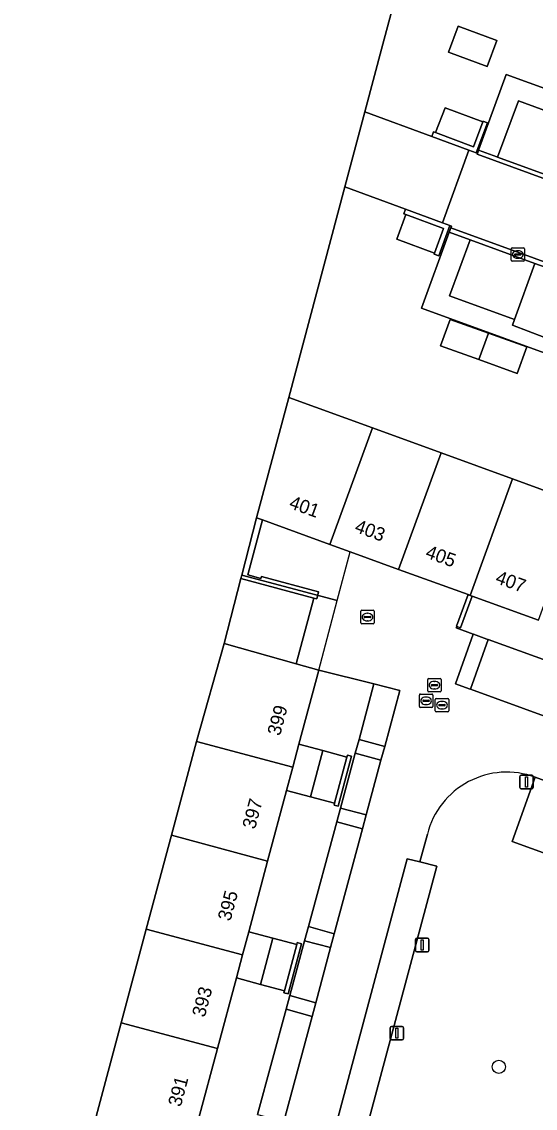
# Model space of a CAD drawing. Extents: x 155275 to 156265, y 382654 to 383635.
# Drawn here: x 155842.7 to 155880.8, y 383415.9 to 383496.5 of the extents above; entities that cross this region are included whole.
import ezdxf

# ---------------------------------------------------------------- set-up
doc = ezdxf.new("R2010")
doc.units = 0
for name, color, linetype in [('IMGEO_Boom', 7, 'Continuous'), ('IMGEO_Erf', 7, 'Continuous'), ('IMGEO_Groenvoorziening', 7, 'Continuous'), ('IMGEO_Kolk', 7, 'Continuous'), ('IMGEO_Lichtmast', 7, 'Continuous'), ('IMGEO_Meer_plas_ven_vijver', 7, 'Continuous'), ('IMGEO_Muur', 7, 'Continuous'), ('IMGEO_Pand', 7, 'Continuous'), ('IMGEO_Pand_nummerreeks', 7, 'Continuous'), ('IMGEO_Pand_overbouw', 7, 'Continuous'), ('IMGEO_Parkeervlak_halfverhard', 7, 'Continuous'), ('IMGEO_Parkeervlak_open', 7, 'Continuous'), ('IMGEO_Rijbaan_lokaal_open', 7, 'Continuous'), ('IMGEO_Rioolput', 7, 'Continuous'), ('IMGEO_Verkeersbordpaal', 7, 'Continuous'), ('IMGEO_Voetpad_op_trap', 7, 'Continuous'), ('IMGEO_Voetpad_open', 7, 'Continuous')]:
    doc.layers.add(name, color=color, linetype=linetype)

msp = doc.modelspace()

# ---------------------------------------------------------------- linework, layer by layer
at = {"layer": 'IMGEO_Boom'}
msp.add_circle((155878.07, 383418.995), 0.489, dxfattribs=at)
at = {"layer": 'IMGEO_Erf'}
for points in [[(155871.642, 383502.955), (155869.474, 383494.842), (155868.139, 383489.845), (155873.1, 383488.008), (155873.225, 383488.346), (155873.375, 383488.29), (155874.077, 383490.121), (155876.875, 383489.095), (155876.894, 383489.148), (155877.232, 383489.022), (155876.4, 383486.786), (155876.484, 383486.755), (155876.568, 383486.988), (155878.617, 383492.607), (155908.789, 383481.67), (155911.546, 383489.252), (155912.368, 383491.516), (155912.138, 383491.599), (155905.191, 383494.116), (155898.245, 383496.633)], [(155902.985, 383464.117), (155872.322, 383475.283), (155874.39, 383480.913), (155874.503, 383481.222), (155874.55, 383481.35), (155874.438, 383481.391), (155873.611, 383479.16), (155873.273, 383479.285), (155873.294, 383479.342), (155870.5, 383480.378), (155871.177, 383482.218), (155871.027, 383482.273), (155871.152, 383482.611), (155866.652, 383484.282), (155862.477, 383468.656), (155868.695, 383466.391), (155873.783, 383464.538), (155879.076, 383462.61), (155884.15, 383460.761)], [(155881.015, 383452.128), (155876.097, 383453.913), (155875.222, 383451.57), (155874.953, 383451.67), (155874.907, 383451.55), (155876.174, 383451.101), (155876.196, 383451.093), (155877.179, 383450.719), (155877.273, 383450.685), (155883.089, 383448.587)], [(155860.173, 383415.474), (155862.282, 383423.27), (155862.555, 383424.282), (155863.658, 383428.357), (155863.941, 383429.407), (155866.041, 383437.17), (155866.318, 383438.192), (155867.418, 383442.261), (155867.696, 383443.289), (155868.807, 383447.397), (155864.702, 383448.427), (155863.233, 383442.935), (155865.016, 383442.458), (155866.799, 383441.98), (155866.837, 383442.121), (155867.146, 383442.038), (155866.153, 383438.328), (155865.844, 383438.411), (155865.882, 383438.551), (155864.098, 383439.028), (155862.315, 383439.505), (155860.913, 383434.265), (155859.51, 383429.024), (155861.294, 383428.547), (155863.077, 383428.07), (155863.114, 383428.21), (155863.423, 383428.127), (155862.431, 383424.418), (155862.122, 383424.5), (155862.159, 383424.641), (155860.376, 383425.118), (155858.593, 383425.595), (155857.191, 383420.356), (155855.789, 383415.117)]]:
    msp.add_lwpolyline(points, dxfattribs=at)
for points in [[(155874.339, 383494.25), (155875.053, 383496.198), (155877.925, 383495.124), (155877.194, 383493.199)], [(155879.423, 383470.435), (155876.595, 383471.455), (155873.752, 383472.481), (155874.461, 383474.437), (155877.301, 383473.414), (155880.14, 383472.392)]]:
    msp.add_lwpolyline(points, close=True, dxfattribs=at)
at = {"layer": 'IMGEO_Groenvoorziening'}
for points in [[(155883.106, 383477.734), (155880.744, 383478.596), (155879.231, 383474.437), (155879.073, 383474.004), (155881.417, 383473.127), (155881.59, 383473.598)], [(155883.117, 383448.577), (155883.089, 383448.587), (155877.273, 383450.685), (155875.968, 383447), (155881.729, 383444.908)], [(155870.717, 383446.913), (155868.807, 383447.397), (155867.696, 383443.289), (155869.601, 383442.768)], [(155869.325, 383441.741), (155867.418, 383442.261), (155866.318, 383438.192), (155868.231, 383437.681)], [(155867.958, 383436.664), (155866.041, 383437.17), (155863.941, 383429.407), (155865.857, 383428.863)], [(155865.587, 383427.859), (155863.658, 383428.357), (155862.555, 383424.282), (155864.482, 383423.759)], [(155864.208, 383422.741), (155862.282, 383423.27), (155860.173, 383415.474), (155862.112, 383414.956)]]:
    msp.add_lwpolyline(points, close=True, dxfattribs=at)
for points in [[(155931.778, 383421.903), (155923.927, 383424.762), (155922.217, 383420.011), (155912.87, 383423.424), (155914.567, 383428.179), (155911.617, 383429.223), (155909.906, 383424.483), (155905.257, 383426.173), (155906.955, 383430.938), (155904.001, 383432), (155902.298, 383427.261), (155895.131, 383429.874), (155896.829, 383434.627), (155892.614, 383436.152), (155890.894, 383431.425), (155879.048, 383435.702), (155880.759, 383440.484)], [(155872.77, 383436.255), (155872.219, 383434.198), (155873.469, 383433.892), (155865.944, 383405.816), (155861.011, 383387.475), (155859.727, 383387.82)]]:
    msp.add_lwpolyline(points, dxfattribs=at)
msp.add_arc((155878.661, 383434.786), 6.072, 69.78846, 166.00081, dxfattribs=at)
at = {"layer": 'IMGEO_Kolk'}
for p, q in [((155878.982, 383478.829), (155878.982, 383479.681)), ((155879.057, 383479.755), (155879.909, 383479.755)), ((155879.47, 383479.535), (155879.495, 383479.535)), ((155879.983, 383479.681), (155879.983, 383478.829)), ((155879.909, 383478.755), (155879.057, 383478.755)), ((155879.241, 383479.249), (155879.241, 383479.261)), ((155879.679, 383479.212), (155879.281, 383479.212)), ((155879.284, 383479.298), (155879.682, 383479.298)), ((155879.493, 383478.975), (155879.468, 383478.975)), ((155879.725, 383479.261), (155879.725, 383479.249))]:
    msp.add_line(p, q, dxfattribs=at)
for points in [[(155878.982, 383478.829), (155878.982, 383479.681)], [(155879.057, 383479.755), (155879.909, 383479.755)], [(155879.983, 383479.681), (155879.983, 383478.829)], [(155879.909, 383478.755), (155879.057, 383478.755)]]:
    msp.add_lwpolyline(points, dxfattribs=at)
for centre, radius, start, end in [((155879.059, 383479.679), 0.0765, 91.55205, 178.44795), ((155879.059, 383479.679), 0.0765, 91.55205, 178.44795), ((155879.907, 383479.679), 0.0765, 1.55205, 88.44795), ((155879.907, 383479.679), 0.0765, 1.55205, 88.44795), ((155879.059, 383478.831), 0.0765, 181.55205, 268.44795), ((155879.059, 383478.831), 0.0765, 181.55205, 268.44795), ((155879.281, 383479.258), 0.0403, 85.87752, 175.75265), ((155879.278, 383479.248), 0.0366, 178.93798, 274.71019), ((155879.682, 383479.255), 0.043, 264.86636, 352.45326), ((155879.686, 383479.26), 0.0386, 1.73085, 96.63898), ((155879.907, 383478.831), 0.0765, 271.55205, 358.44795), ((155879.907, 383478.831), 0.0765, 271.55205, 358.44795)]:
    msp.add_arc(centre, radius, start, end, dxfattribs=at)
for centre, major_axis, ratio, start_param, end_param in [((155879.469, 383479.255), (-0.387, 0.002), 0.722429, 4.712389, 7.853982), ((155879.494, 383479.255), (-0.39, 0.002), 0.717154, 1.570796, 4.712389)]:
    msp.add_ellipse(centre, major_axis=major_axis, ratio=ratio, start_param=start_param, end_param=end_param, dxfattribs=at)
at = {"layer": 'IMGEO_Lichtmast'}
for p, q in [((155879.624, 383439.728), (155879.624, 383440.528)), ((155879.624, 383440.528), (155879.624, 383439.728)), ((155879.724, 383440.628), (155880.514, 383440.628)), ((155880.514, 383440.628), (155879.724, 383440.628)), ((155880.614, 383440.528), (155880.614, 383439.728)), ((155880.614, 383439.728), (155880.614, 383440.528)), ((155880.514, 383439.628), (155879.724, 383439.628)), ((155879.724, 383439.628), (155880.514, 383439.628)), ((155871.892, 383427.637), (155871.892, 383428.437)), ((155871.892, 383428.437), (155871.892, 383427.637)), ((155871.992, 383428.537), (155872.782, 383428.537)), ((155872.782, 383428.537), (155871.992, 383428.537)), ((155872.882, 383428.437), (155872.882, 383427.637)), ((155872.882, 383427.637), (155872.882, 383428.437)), ((155872.782, 383427.537), (155871.992, 383427.537)), ((155871.992, 383427.537), (155872.782, 383427.537))]:
    msp.add_line(p, q, dxfattribs=at)
for points in [[(155880.044, 383440.503), (155880.194, 383440.503), (155880.194, 383439.753), (155880.044, 383439.753), (155880.044, 383440.503)], [(155872.312, 383428.412), (155872.462, 383428.412), (155872.462, 383427.662), (155872.312, 383427.662), (155872.312, 383428.412)]]:
    msp.add_lwpolyline(points, dxfattribs=at)
for centre, start, end in [((155879.724, 383440.528), 90, 180), ((155879.724, 383440.528), 90, 180), ((155880.514, 383440.528), 0, 90), ((155880.514, 383440.528), 360, 90), ((155879.724, 383439.728), 180, 270), ((155879.724, 383439.728), 180, 270), ((155880.514, 383439.728), 270, 0), ((155880.514, 383439.728), 270, 0), ((155871.992, 383428.437), 90, 180), ((155871.992, 383428.437), 90, 180), ((155872.782, 383428.437), 0, 90), ((155872.782, 383428.437), 360, 90), ((155871.992, 383427.637), 180, 270), ((155871.992, 383427.637), 180, 270), ((155872.782, 383427.637), 270, 0), ((155872.782, 383427.637), 270, 0)]:
    msp.add_arc(centre, 0.1, start, end, dxfattribs=at)
at = {"layer": 'IMGEO_Meer_plas_ven_vijver'}
for points in [[(155855.637, 383443.13), (155857.686, 383450.388), (155858.925, 383455.211), (155858.99, 383455.464), (155860.084, 383459.725), (155862.477, 383468.656), (155866.652, 383484.282), (155868.139, 383489.845), (155869.474, 383494.842), (155871.642, 383502.955)], [(155842.585, 383394.423), (155844.451, 383401.387), (155846.317, 383408.35), (155848.184, 383415.315), (155850.047, 383422.268), (155851.91, 383429.219), (155853.774, 383436.175), (155855.637, 383443.13)]]:
    msp.add_lwpolyline(points, dxfattribs=at)
at = {"layer": 'IMGEO_Muur'}
for points in [[(155877.232, 383489.022), (155876.894, 383489.148), (155876.875, 383489.095), (155876.188, 383487.249), (155873.375, 383488.29), (155873.225, 383488.346), (155873.1, 383488.008), (155875.853, 383486.989), (155876.4, 383486.786)], [(155874.438, 383481.391), (155873.886, 383481.596), (155871.152, 383482.611), (155871.027, 383482.273), (155871.177, 383482.218), (155873.976, 383481.179), (155873.294, 383479.342), (155873.273, 383479.285), (155873.611, 383479.16)], [(155860.447, 383455.362), (155860.411, 383455.227), (155859.445, 383455.486), (155860.537, 383459.561), (155860.084, 383459.725), (155858.99, 383455.464), (155858.925, 383455.211), (155864.345, 383453.759), (155864.558, 383453.702), (155864.697, 383454.224)], [(155876.097, 383453.913), (155875.947, 383453.968), (155875.796, 383454.022), (155874.922, 383451.682), (155874.953, 383451.67), (155875.222, 383451.57)], [(155866.799, 383441.98), (155865.882, 383438.551), (155865.844, 383438.411), (155866.153, 383438.328), (155867.146, 383442.038), (155866.837, 383442.121)], [(155863.077, 383428.07), (155862.159, 383424.641), (155862.122, 383424.5), (155862.431, 383424.418), (155863.423, 383428.127), (155863.114, 383428.21)]]:
    msp.add_lwpolyline(points, close=True, dxfattribs=at)
at = {"layer": 'IMGEO_Pand'}
for points in [[(155874.339, 383494.25), (155877.194, 383493.199), (155877.925, 383495.124), (155875.053, 383496.198)], [(155876.875, 383489.095), (155874.077, 383490.121), (155873.375, 383488.29), (155876.188, 383487.249)], [(155871.177, 383482.218), (155870.5, 383480.378), (155873.294, 383479.342), (155873.976, 383481.179)], [(155877.301, 383473.414), (155874.461, 383474.437), (155873.752, 383472.481), (155876.595, 383471.455)], [(155880.14, 383472.392), (155877.301, 383473.414), (155876.595, 383471.455), (155879.423, 383470.435)], [(155868.695, 383466.391), (155862.477, 383468.656), (155860.084, 383459.725), (155860.537, 383459.561), (155865.53, 383457.748)], [(155873.783, 383464.538), (155868.695, 383466.391), (155865.53, 383457.748), (155867.049, 383457.197), (155870.628, 383455.898)], [(155879.076, 383462.61), (155873.783, 383464.538), (155870.628, 383455.898), (155875.796, 383454.022), (155875.947, 383453.968)], [(155884.15, 383460.761), (155879.076, 383462.61), (155875.947, 383453.968), (155876.097, 383453.913), (155881.015, 383452.128)], [(155864.702, 383448.427), (155863.041, 383448.891), (155857.686, 383450.388), (155855.637, 383443.13), (155862.774, 383441.22), (155863.233, 383442.935)], [(155862.315, 383439.505), (155862.774, 383441.22), (155855.637, 383443.13), (155853.774, 383436.175), (155860.913, 383434.265)], [(155865.016, 383442.458), (155863.233, 383442.935), (155862.774, 383441.22), (155862.315, 383439.505), (155864.098, 383439.028)], [(155866.799, 383441.98), (155865.016, 383442.458), (155864.098, 383439.028), (155865.882, 383438.551)], [(155860.913, 383434.265), (155853.774, 383436.175), (155851.91, 383429.219), (155859.052, 383427.31), (155859.51, 383429.024)], [(155858.593, 383425.595), (155859.052, 383427.31), (155851.91, 383429.219), (155850.047, 383422.268), (155857.191, 383420.356)], [(155861.294, 383428.547), (155859.51, 383429.024), (155859.052, 383427.31), (155858.593, 383425.595), (155860.376, 383425.118)], [(155863.077, 383428.07), (155861.294, 383428.547), (155860.376, 383425.118), (155862.159, 383424.641)], [(155857.191, 383420.356), (155850.047, 383422.268), (155848.184, 383415.315), (155855.33, 383413.402), (155855.789, 383415.117)]]:
    msp.add_lwpolyline(points, close=True, dxfattribs=at)
at = {"layer": 'IMGEO_Pand_overbouw'}
for points in [[(155867.049, 383457.197), (155865.53, 383457.748), (155860.537, 383459.561), (155860.084, 383459.725), (155858.99, 383455.464), (155866.08, 383453.576)], [(155866.08, 383453.576), (155858.99, 383455.464), (155858.925, 383455.211), (155857.686, 383450.388), (155863.041, 383448.891), (155864.702, 383448.427)]]:
    msp.add_lwpolyline(points, close=True, dxfattribs=at)
at = {"layer": 'IMGEO_Parkeervlak_halfverhard'}
for points in [[(155880.759, 383440.484), (155879.048, 383435.702), (155890.894, 383431.425), (155892.614, 383436.152)], [(155865.944, 383405.816), (155873.469, 383433.892), (155872.219, 383434.198), (155871.28, 383434.428), (155863.739, 383406.316), (155858.859, 383388.052), (155859.727, 383387.82), (155861.011, 383387.475)]]:
    msp.add_lwpolyline(points, close=True, dxfattribs=at)
at = {"layer": 'IMGEO_Parkeervlak_open'}
for points in [[(155877.983, 383486.474), (155889.874, 383482.152), (155891.386, 383486.287), (155879.518, 383490.651)], [(155880.744, 383478.596), (155875.939, 383480.348), (155874.416, 383476.183), (155879.231, 383474.437)]]:
    msp.add_lwpolyline(points, close=True, dxfattribs=at)
at = {"layer": 'IMGEO_Rijbaan_lokaal_open'}
for points in [[(155906.597, 383475.695), (155876.459, 383486.689), (155876.484, 383486.755), (155876.4, 383486.786), (155875.853, 383486.989), (155873.886, 383481.596), (155874.438, 383481.391), (155874.55, 383481.35), (155874.503, 383481.222), (155905.15, 383470.07)], [(155881.729, 383444.908), (155875.968, 383447), (155875.859, 383447.04), (155874.858, 383447.4), (155876.174, 383451.101), (155874.907, 383451.55), (155874.953, 383451.67), (155874.922, 383451.682), (155875.796, 383454.022), (155870.628, 383455.898), (155867.049, 383457.197), (155865.53, 383457.748), (155860.537, 383459.561), (155859.445, 383455.486), (155860.411, 383455.227), (155860.447, 383455.362), (155864.697, 383454.224), (155864.558, 383453.702), (155864.345, 383453.759), (155863.041, 383448.891), (155864.702, 383448.427), (155868.807, 383447.397), (155870.717, 383446.913), (155869.601, 383442.768), (155869.325, 383441.741), (155868.231, 383437.681), (155867.958, 383436.664), (155865.857, 383428.863), (155865.587, 383427.859), (155864.482, 383423.759), (155864.208, 383422.741), (155862.112, 383414.956)], [(155880.759, 383440.484), (155892.614, 383436.152), (155896.829, 383434.627), (155904.001, 383432), (155906.955, 383430.938), (155911.617, 383429.223), (155914.567, 383428.179), (155923.927, 383424.762)], [(155859.727, 383387.82), (155858.859, 383388.052), (155863.739, 383406.316), (155871.28, 383434.428), (155872.219, 383434.198), (155872.77, 383436.255)]]:
    msp.add_lwpolyline(points, dxfattribs=at)
for points in [[(155889.874, 383482.152), (155877.983, 383486.474), (155877.917, 383486.498), (155876.568, 383486.988), (155876.484, 383486.755), (155876.459, 383486.689), (155906.597, 383475.695), (155906.718, 383476.024), (155906.443, 383476.124), (155903.924, 383477.045), (155892.209, 383481.303)], [(155874.503, 383481.222), (155874.39, 383480.913), (155875.939, 383480.348), (155880.744, 383478.596), (155883.106, 383477.734), (155894.845, 383473.453), (155897.206, 383472.592), (155904.28, 383470.012), (155905.029, 383469.739), (155905.15, 383470.07)]]:
    msp.add_lwpolyline(points, close=True, dxfattribs=at)
msp.add_arc((155878.661, 383434.786), 6.072, 69.78846, 166.00081, dxfattribs=at)
at = {"layer": 'IMGEO_Rioolput'}
for p, q in [((155867.82, 383451.934), (155867.82, 383452.786)), ((155867.895, 383452.86), (155868.747, 383452.86)), ((155868.821, 383452.786), (155868.821, 383451.934)), ((155868.079, 383452.354), (155868.079, 383452.366)), ((155868.517, 383452.317), (155868.119, 383452.317)), ((155868.122, 383452.403), (155868.52, 383452.403)), ((155868.331, 383452.08), (155868.306, 383452.08)), ((155868.308, 383452.64), (155868.333, 383452.64)), ((155868.563, 383452.366), (155868.563, 383452.354)), ((155868.747, 383451.86), (155867.895, 383451.86)), ((155872.791, 383446.886), (155872.791, 383447.738)), ((155872.866, 383447.812), (155873.718, 383447.812)), ((155873.05, 383447.306), (155873.05, 383447.318)), ((155873.488, 383447.269), (155873.09, 383447.269)), ((155873.093, 383447.355), (155873.491, 383447.355)), ((155873.279, 383447.592), (155873.304, 383447.592)), ((155873.534, 383447.318), (155873.534, 383447.306)), ((155873.792, 383447.738), (155873.792, 383446.886)), ((155872.172, 383445.725), (155872.172, 383446.577)), ((155872.247, 383446.651), (155873.099, 383446.651)), ((155872.66, 383446.431), (155872.685, 383446.431)), ((155873.718, 383446.812), (155872.866, 383446.812)), ((155873.173, 383446.577), (155873.173, 383445.725)), ((155873.302, 383447.032), (155873.277, 383447.032)), ((155873.427, 383446.328), (155874.279, 383446.328)), ((155873.099, 383445.651), (155872.247, 383445.651)), ((155872.431, 383446.145), (155872.431, 383446.157)), ((155872.869, 383446.108), (155872.471, 383446.108)), ((155872.474, 383446.194), (155872.872, 383446.194)), ((155872.683, 383445.871), (155872.658, 383445.871)), ((155872.915, 383446.157), (155872.915, 383446.145)), ((155873.352, 383445.402), (155873.352, 383446.254)), ((155873.611, 383445.822), (155873.611, 383445.834)), ((155874.049, 383445.785), (155873.651, 383445.785)), ((155873.654, 383445.871), (155874.052, 383445.871)), ((155873.863, 383445.548), (155873.838, 383445.548)), ((155873.84, 383446.108), (155873.865, 383446.108)), ((155874.095, 383445.834), (155874.095, 383445.822)), ((155874.353, 383446.254), (155874.353, 383445.402)), ((155874.279, 383445.328), (155873.427, 383445.328))]:
    msp.add_line(p, q, dxfattribs=at)
for points in [[(155867.82, 383451.934), (155867.82, 383452.786)], [(155867.895, 383452.86), (155868.747, 383452.86)], [(155868.821, 383452.786), (155868.821, 383451.934)], [(155868.747, 383451.86), (155867.895, 383451.86)], [(155872.791, 383446.886), (155872.791, 383447.738)], [(155872.866, 383447.812), (155873.718, 383447.812)], [(155873.792, 383447.738), (155873.792, 383446.886)], [(155872.172, 383445.725), (155872.172, 383446.577)], [(155872.247, 383446.651), (155873.099, 383446.651)], [(155873.718, 383446.812), (155872.866, 383446.812)], [(155873.173, 383446.577), (155873.173, 383445.725)], [(155873.427, 383446.328), (155874.279, 383446.328)], [(155873.099, 383445.651), (155872.247, 383445.651)], [(155873.352, 383445.402), (155873.352, 383446.254)], [(155874.353, 383446.254), (155874.353, 383445.402)], [(155874.279, 383445.328), (155873.427, 383445.328)]]:
    msp.add_lwpolyline(points, dxfattribs=at)
for centre, radius, start, end in [((155867.897, 383452.784), 0.0765, 91.55205, 178.44795), ((155867.897, 383452.784), 0.0765, 91.55205, 178.44795), ((155868.745, 383452.784), 0.0765, 1.55205, 88.44795), ((155868.745, 383452.784), 0.0765, 1.55205, 88.44795), ((155867.897, 383451.936), 0.0765, 181.55205, 268.44795), ((155867.897, 383451.936), 0.0765, 181.55205, 268.44795), ((155868.119, 383452.363), 0.0403, 85.87752, 175.75265), ((155868.116, 383452.353), 0.0366, 178.93798, 274.71019), ((155868.52, 383452.36), 0.043, 264.86636, 352.45326), ((155868.524, 383452.365), 0.0386, 1.73085, 96.63898), ((155868.745, 383451.936), 0.0765, 271.55205, 358.44795), ((155868.745, 383451.936), 0.0765, 271.55205, 358.44795), ((155872.868, 383447.736), 0.0765, 91.55205, 178.44795), ((155872.868, 383447.736), 0.0765, 91.55205, 178.44795), ((155873.09, 383447.315), 0.0403, 85.87752, 175.75265), ((155873.087, 383447.305), 0.0366, 178.93798, 274.71019), ((155873.491, 383447.312), 0.043, 264.86636, 352.45326), ((155873.495, 383447.317), 0.0386, 1.73085, 96.63898), ((155873.716, 383447.736), 0.0765, 1.55205, 88.44795), ((155873.716, 383447.736), 0.0765, 1.55205, 88.44795), ((155872.249, 383446.575), 0.0765, 91.55205, 178.44795), ((155872.249, 383446.575), 0.0765, 91.55205, 178.44795), ((155872.868, 383446.888), 0.0765, 181.55205, 268.44795), ((155872.868, 383446.888), 0.0765, 181.55205, 268.44795), ((155873.097, 383446.575), 0.0765, 1.55205, 88.44795), ((155873.097, 383446.575), 0.0765, 1.55205, 88.44795), ((155873.429, 383446.252), 0.0765, 91.55205, 178.44795), ((155873.429, 383446.252), 0.0765, 91.55205, 178.44795), ((155873.716, 383446.888), 0.0765, 271.55205, 358.44795), ((155873.716, 383446.888), 0.0765, 271.55205, 358.44795), ((155874.277, 383446.252), 0.0765, 1.55205, 88.44795), ((155874.277, 383446.252), 0.0765, 1.55205, 88.44795), ((155872.249, 383445.727), 0.0765, 181.55205, 268.44795), ((155872.249, 383445.727), 0.0765, 181.55205, 268.44795), ((155872.471, 383446.154), 0.0403, 85.87752, 175.75265), ((155872.468, 383446.144), 0.0366, 178.93798, 274.71019), ((155872.872, 383446.151), 0.043, 264.86636, 352.45326), ((155872.876, 383446.156), 0.0386, 1.73085, 96.63898), ((155873.097, 383445.727), 0.0765, 271.55205, 358.44795), ((155873.097, 383445.727), 0.0765, 271.55205, 358.44795), ((155873.651, 383445.831), 0.0403, 85.87752, 175.75265), ((155873.648, 383445.821), 0.0366, 178.93798, 274.71019), ((155874.052, 383445.828), 0.043, 264.86636, 352.45326), ((155874.056, 383445.833), 0.0386, 1.73085, 96.63898), ((155873.429, 383445.404), 0.0765, 181.55205, 268.44795), ((155873.429, 383445.404), 0.0765, 181.55205, 268.44795), ((155874.277, 383445.404), 0.0765, 271.55205, 358.44795), ((155874.277, 383445.404), 0.0765, 271.55205, 358.44795)]:
    msp.add_arc(centre, radius, start, end, dxfattribs=at)
for centre, major_axis, ratio, start_param, end_param in [((155868.307, 383452.36), (-0.387, 0.002), 0.722429, 4.712389, 7.853982), ((155868.332, 383452.36), (-0.39, 0.002), 0.717154, 1.570796, 4.712389), ((155873.278, 383447.312), (-0.387, 0.002), 0.722429, 4.712389, 7.853982), ((155873.303, 383447.312), (-0.39, 0.002), 0.717154, 1.570796, 4.712389), ((155872.659, 383446.151), (-0.387, 0.002), 0.722429, 4.712389, 7.853982), ((155872.684, 383446.151), (-0.39, 0.002), 0.717154, 1.570796, 4.712389), ((155873.839, 383445.828), (-0.387, 0.002), 0.722429, 4.712389, 7.853982), ((155873.864, 383445.828), (-0.39, 0.002), 0.717154, 1.570796, 4.712389)]:
    msp.add_ellipse(centre, major_axis=major_axis, ratio=ratio, start_param=start_param, end_param=end_param, dxfattribs=at)
at = {"layer": 'IMGEO_Verkeersbordpaal'}
for p, q in [((155870.004, 383421.098), (155870.004, 383421.898)), ((155870.004, 383421.898), (155870.004, 383421.098)), ((155870.104, 383421.998), (155870.894, 383421.998)), ((155870.894, 383421.998), (155870.104, 383421.998)), ((155870.994, 383421.898), (155870.994, 383421.098)), ((155870.994, 383421.098), (155870.994, 383421.898)), ((155870.894, 383420.998), (155870.104, 383420.998)), ((155870.104, 383420.998), (155870.894, 383420.998))]:
    msp.add_line(p, q, dxfattribs=at)
msp.add_lwpolyline([(155870.424, 383421.873), (155870.574, 383421.873), (155870.574, 383421.123), (155870.424, 383421.123), (155870.424, 383421.873)], dxfattribs=at)
for centre, start, end in [((155870.104, 383421.898), 90, 180), ((155870.104, 383421.898), 90, 180), ((155870.894, 383421.898), 0, 90), ((155870.894, 383421.898), 360, 90), ((155870.104, 383421.098), 180, 270), ((155870.104, 383421.098), 180, 270), ((155870.894, 383421.098), 270, 0), ((155870.894, 383421.098), 270, 0)]:
    msp.add_arc(centre, 0.1, start, end, dxfattribs=at)
at = {"layer": 'IMGEO_Voetpad_op_trap'}
for points in [[(155875.853, 383486.989), (155873.1, 383488.008), (155868.139, 383489.845), (155866.652, 383484.282), (155871.152, 383482.611), (155873.886, 383481.596)], [(155864.345, 383453.759), (155858.925, 383455.211), (155857.686, 383450.388), (155863.041, 383448.891)]]:
    msp.add_lwpolyline(points, close=True, dxfattribs=at)
at = {"layer": 'IMGEO_Voetpad_open'}
for points in [[(155878.617, 383492.607), (155876.568, 383486.988), (155877.917, 383486.498), (155877.983, 383486.474), (155879.518, 383490.651), (155891.386, 383486.287), (155891.555, 383486.751), (155893.904, 383485.899), (155893.741, 383485.457), (155905.488, 383481.181), (155905.651, 383481.611), (155908.112, 383480.721), (155908.402, 383480.616), (155908.789, 383481.67)], [(155881.59, 383473.598), (155881.417, 383473.127), (155879.073, 383474.004), (155879.231, 383474.437), (155874.416, 383476.183), (155875.939, 383480.348), (155874.39, 383480.913), (155872.322, 383475.283), (155902.985, 383464.117), (155903.368, 383465.17), (155902.621, 383465.41), (155902.779, 383465.848), (155895.719, 383468.489), (155895.534, 383467.98), (155893.169, 383468.863), (155893.326, 383469.292)], [(155877.273, 383450.685), (155877.179, 383450.719), (155876.196, 383451.093), (155876.174, 383451.101), (155874.858, 383447.4), (155875.859, 383447.04), (155875.968, 383447)], [(155869.601, 383442.768), (155867.696, 383443.289), (155867.418, 383442.261), (155869.325, 383441.741)], [(155868.231, 383437.681), (155866.318, 383438.192), (155866.041, 383437.17), (155867.958, 383436.664)], [(155863.941, 383429.407), (155863.658, 383428.357), (155865.587, 383427.859), (155865.857, 383428.863)], [(155864.482, 383423.759), (155862.555, 383424.282), (155862.282, 383423.27), (155864.208, 383422.741)]]:
    msp.add_lwpolyline(points, close=True, dxfattribs=at)

# ---------------------------------------------------------------- texts
at = {"layer": 'IMGEO_Pand_nummerreeks'}
for s, rotation, p in [('401', 340.04961, (155862.438, 383460.466)), ('403', 340.04961, (155867.304, 383458.7)), ('405', 340.04961, (155872.559, 383456.793)), ('407', 340.04388, (155877.752, 383454.908)), ('399', 75.02309, (155861.831, 383443.501)), ('397', 75.01736, (155859.976, 383436.57)), ('395', 75.01736, (155858.153, 383429.757)), ('393', 75.01736, (155856.244, 383422.621)), ('391', 75.01736, (155854.467, 383415.983))]:
    msp.add_text(s, height=1, rotation=rotation, dxfattribs=at).set_placement(p)

doc.saveas('drawing.dxf')
